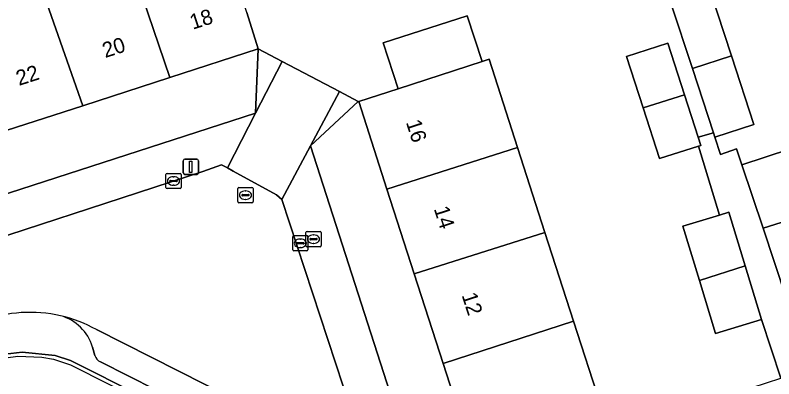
# Model space of a CAD drawing. Extents: x 158086 to 159499, y 382904 to 383981.
# Drawn here: x 159314.14 to 159363.89, y 383268.39 to 383292.26 of the extents above; entities that cross this region are included whole.
import ezdxf

# ---------------------------------------------------------------- set-up
doc = ezdxf.new("R2010")
doc.units = 0
for name, color, linetype in [('IMGEO_Brandkraan', 7, 'Continuous'), ('IMGEO_Erf', 7, 'Continuous'), ('IMGEO_Groenvoorziening', 7, 'Continuous'), ('IMGEO_Hek', 7, 'Continuous'), ('IMGEO_Kolk', 7, 'Continuous'), ('IMGEO_Lichtmast', 7, 'Continuous'), ('IMGEO_Pand', 7, 'Continuous'), ('IMGEO_Pand_nummerreeks', 7, 'Continuous'), ('IMGEO_Parkeervlak_open', 7, 'Continuous'), ('IMGEO_Rijbaan_lokaal_open', 7, 'Continuous'), ('IMGEO_Rioolput', 7, 'Continuous'), ('IMGEO_Voetpad_open', 7, 'Continuous')]:
    doc.layers.add(name, color=color, linetype=linetype)

msp = doc.modelspace()

# ---------------------------------------------------------------- linework, layer by layer
at = {"layer": 'IMGEO_Brandkraan'}
for p, q in [((159333.203, 383277.134), (159333.203, 383277.986)), ((159333.278, 383278.06), (159334.13, 383278.06)), ((159333.691, 383277.84), (159333.716, 383277.84)), ((159334.204, 383277.986), (159334.204, 383277.134)), ((159333.462, 383277.554), (159333.462, 383277.566)), ((159333.9, 383277.517), (159333.502, 383277.517)), ((159333.505, 383277.603), (159333.903, 383277.603)), ((159333.714, 383277.28), (159333.689, 383277.28)), ((159333.946, 383277.566), (159333.946, 383277.554)), ((159334.13, 383277.06), (159333.278, 383277.06))]:
    msp.add_line(p, q, dxfattribs=at)
for points in [[(159333.203, 383277.134), (159333.203, 383277.986)], [(159333.278, 383278.06), (159334.13, 383278.06)], [(159334.204, 383277.986), (159334.204, 383277.134)], [(159334.13, 383277.06), (159333.278, 383277.06)]]:
    msp.add_lwpolyline(points, dxfattribs=at)
for centre, radius, start, end in [((159333.28, 383277.984), 0.0765, 91.552, 178.448), ((159333.28, 383277.984), 0.0765, 91.552, 178.448), ((159334.128, 383277.984), 0.0765, 1.552, 88.448), ((159334.128, 383277.984), 0.0765, 1.552, 88.448), ((159333.502, 383277.563), 0.0403, 85.8775, 175.7526), ((159333.499, 383277.553), 0.0366, 178.938, 274.7102), ((159333.903, 383277.56), 0.043, 264.8664, 352.4533), ((159333.907, 383277.565), 0.0386, 1.7309, 96.639), ((159333.28, 383277.136), 0.0765, 181.552, 268.448), ((159333.28, 383277.136), 0.0765, 181.552, 268.448), ((159334.128, 383277.136), 0.0765, 271.552, 358.448), ((159334.128, 383277.136), 0.0765, 271.552, 358.448)]:
    msp.add_arc(centre, radius, start, end, dxfattribs=at)
for centre, major_axis, ratio, start_param, end_param in [((159333.69, 383277.56), (-0.387, 0.002), 0.722429, 4.712389, 7.853982), ((159333.715, 383277.56), (-0.39, 0.002), 0.717154, 1.570796, 4.712389)]:
    msp.add_ellipse(centre, major_axis=major_axis, ratio=ratio, start_param=start_param, end_param=end_param, dxfattribs=at)
at = {"layer": 'IMGEO_Erf'}
for points in [[(159359.704, 383293.885), (159361.114, 383289.578), (159362.585, 383285.087), (159360.025, 383284.248), (159360.393, 383283.124), (159361.448, 383283.475), (159361.797, 383282.428), (159364.919, 383283.468)], [(159366.159, 383265.691), (159362.54, 383264.513), (159359.652, 383263.572), (159358.667, 383266.598), (159361.518, 383267.527), (159364.337, 383268.445), (159363.088, 383272.281), (159360.068, 383271.362), (159359.009, 383274.844), (159357.926, 383278.401), (159360.332, 383279.133), (159358.953, 383283.666), (159356.391, 383282.84), (159355.317, 383286.174), (159354.229, 383289.548), (159356.938, 383290.421), (159358.03, 383287.035), (159358.93, 383284.244), (159359.928, 383284.543), (159358.551, 383288.749), (159357.143, 383293.046)], [(159329.326, 383292.442), (159330.082, 383290.039), (159331.639, 383289.224), (159335.399, 383287.255), (159336.62, 383286.587), (159333.494, 383283.672), (159344.338, 383250), (159347.941, 383238.813), (159352.283, 383236.577), (159375.532, 383244.062)]]:
    msp.add_lwpolyline(points, dxfattribs=at)
for points in [[(159352.521, 383266.705), (159348.737, 383265.43), (159343.977, 383263.897), (159342.205, 383269.398), (159340.311, 383275.278), (159338.518, 383280.843), (159336.667, 383286.591), (159339.253, 383287.424), (159338.279, 383290.448), (159343.781, 383292.22), (159344.751, 383289.21), (159345.211, 383289.378), (159347.086, 383283.562), (159348.88, 383277.998), (159350.759, 383272.17)], [(159329.898, 383285.828), (159330.082, 383290.039), (159324.272, 383288.16), (159318.572, 383286.316), (159312.925, 383284.489), (159307.317, 383282.674), (159301.626, 383280.833), (159296.075, 383279.038), (159290.375, 383277.194), (159284.861, 383275.41), (159286.084, 383271.635)], [(159329.898, 383285.828), (159331.639, 383289.224), (159330.082, 383290.039)], [(159333.494, 383283.672), (159336.62, 383286.587), (159335.399, 383287.255)]]:
    msp.add_lwpolyline(points, close=True, dxfattribs=at)
at = {"layer": 'IMGEO_Groenvoorziening'}
msp.add_lwpolyline([(159327.075, 383264.915), (159317.772, 383269.588), (159316.769, 383269.919), (159314.6, 383270.14), (159313.481, 383270.019), (159255.652, 383251.355), (159256.477, 383248.651), (159255.437, 383248.302), (159256.152, 383246.381), (159267.197, 383250), (159319.537, 383267.443)], dxfattribs=at)
at = {"layer": 'IMGEO_Hek'}
msp.add_lwpolyline([(159249.121, 383248.988), (159255.724, 383251.119), (159313.53, 383269.774), (159314.311, 383269.872), (159315.882, 383269.821), (159316.654, 383269.672), (159317.773, 383269.301), (159322.932, 383266.714)], dxfattribs=at)
at = {"layer": 'IMGEO_Kolk'}
for p, q in [((159324.022, 383280.948), (159324.022, 383281.8)), ((159324.097, 383281.874), (159324.949, 383281.874)), ((159325.023, 383281.8), (159325.023, 383280.948)), ((159324.281, 383281.368), (159324.281, 383281.38)), ((159324.719, 383281.331), (159324.321, 383281.331)), ((159324.324, 383281.417), (159324.722, 383281.417)), ((159324.51, 383281.654), (159324.535, 383281.654)), ((159324.765, 383281.38), (159324.765, 383281.368)), ((159324.949, 383280.874), (159324.097, 383280.874)), ((159324.533, 383281.094), (159324.508, 383281.094)), ((159332.411, 383277.788), (159333.263, 383277.788)), ((159332.336, 383276.862), (159332.336, 383277.714)), ((159332.595, 383277.282), (159332.595, 383277.294)), ((159332.638, 383277.331), (159333.036, 383277.331)), ((159332.824, 383277.568), (159332.849, 383277.568)), ((159333.079, 383277.294), (159333.079, 383277.282)), ((159333.337, 383277.714), (159333.337, 383276.862)), ((159333.263, 383276.788), (159332.411, 383276.788)), ((159333.033, 383277.245), (159332.635, 383277.245)), ((159332.847, 383277.008), (159332.822, 383277.008))]:
    msp.add_line(p, q, dxfattribs=at)
for points in [[(159324.022, 383280.948), (159324.022, 383281.8)], [(159324.097, 383281.874), (159324.949, 383281.874)], [(159325.023, 383281.8), (159325.023, 383280.948)], [(159324.949, 383280.874), (159324.097, 383280.874)], [(159332.411, 383277.788), (159333.263, 383277.788)], [(159332.336, 383276.862), (159332.336, 383277.714)], [(159333.337, 383277.714), (159333.337, 383276.862)], [(159333.263, 383276.788), (159332.411, 383276.788)]]:
    msp.add_lwpolyline(points, dxfattribs=at)
for centre, radius, start, end in [((159324.099, 383281.798), 0.0765, 91.552, 178.448), ((159324.099, 383281.798), 0.0765, 91.552, 178.448), ((159324.947, 383281.798), 0.0765, 1.552, 88.448), ((159324.947, 383281.798), 0.0765, 1.552, 88.448), ((159324.321, 383281.377), 0.0403, 85.8775, 175.7526), ((159324.318, 383281.367), 0.0366, 178.938, 274.7102), ((159324.722, 383281.374), 0.043, 264.8664, 352.4533), ((159324.726, 383281.379), 0.0386, 1.7309, 96.639), ((159324.099, 383280.95), 0.0765, 181.552, 268.448), ((159324.099, 383280.95), 0.0765, 181.552, 268.448), ((159324.947, 383280.95), 0.0765, 271.552, 358.448), ((159324.947, 383280.95), 0.0765, 271.552, 358.448), ((159332.413, 383277.712), 0.0765, 91.552, 178.448), ((159332.413, 383277.712), 0.0765, 91.552, 178.448), ((159333.261, 383277.712), 0.0765, 1.552, 88.448), ((159333.261, 383277.712), 0.0765, 1.552, 88.448), ((159332.635, 383277.291), 0.0403, 85.8775, 175.7526), ((159332.632, 383277.281), 0.0366, 178.938, 274.7102), ((159333.036, 383277.288), 0.043, 264.8664, 352.4533), ((159333.04, 383277.293), 0.0386, 1.7309, 96.639), ((159332.413, 383276.864), 0.0765, 181.552, 268.448), ((159332.413, 383276.864), 0.0765, 181.552, 268.448), ((159333.261, 383276.864), 0.0765, 271.552, 358.448), ((159333.261, 383276.864), 0.0765, 271.552, 358.448)]:
    msp.add_arc(centre, radius, start, end, dxfattribs=at)
for centre, major_axis, ratio, start_param, end_param in [((159324.509, 383281.374), (-0.387, 0.002), 0.722429, 4.712389, 7.853982), ((159324.534, 383281.374), (-0.39, 0.002), 0.717154, 1.570796, 4.712389), ((159332.823, 383277.288), (-0.387, 0.002), 0.722429, 4.712389, 7.853982), ((159332.848, 383277.288), (-0.39, 0.002), 0.717154, 1.570796, 4.712389)]:
    msp.add_ellipse(centre, major_axis=major_axis, ratio=ratio, start_param=start_param, end_param=end_param, dxfattribs=at)
at = {"layer": 'IMGEO_Lichtmast'}
for p, q in [((159325.261, 383282.805), (159326.051, 383282.805)), ((159326.051, 383282.805), (159325.261, 383282.805)), ((159325.161, 383281.905), (159325.161, 383282.705)), ((159325.161, 383282.705), (159325.161, 383281.905)), ((159326.151, 383282.705), (159326.151, 383281.905)), ((159326.151, 383281.905), (159326.151, 383282.705)), ((159326.051, 383281.805), (159325.261, 383281.805)), ((159325.261, 383281.805), (159326.051, 383281.805))]:
    msp.add_line(p, q, dxfattribs=at)
msp.add_lwpolyline([(159325.581, 383282.68), (159325.731, 383282.68), (159325.731, 383281.93), (159325.581, 383281.93), (159325.581, 383282.68)], dxfattribs=at)
for centre, start, end in [((159325.261, 383282.705), 90, 180), ((159325.261, 383282.705), 90, 180), ((159326.051, 383282.705), 0, 90), ((159326.051, 383282.705), 360, 90), ((159325.261, 383281.905), 180, 270), ((159325.261, 383281.905), 180, 270), ((159326.051, 383281.905), 270, 0), ((159326.051, 383281.905), 270, 0)]:
    msp.add_arc(centre, 0.1, start, end, dxfattribs=at)
at = {"layer": 'IMGEO_Pand'}
for points in [[(159327.286, 383298.516), (159321.41, 383296.615), (159324.272, 383288.16), (159330.082, 383290.039), (159329.326, 383292.442)], [(159318.572, 383286.316), (159324.272, 383288.16), (159321.41, 383296.615), (159315.63, 383294.745)], [(159310.112, 383292.96), (159312.925, 383284.489), (159318.572, 383286.316), (159315.63, 383294.745)], [(159361.114, 383289.578), (159359.704, 383293.885), (159357.143, 383293.046), (159358.551, 383288.749)], [(159344.751, 383289.21), (159343.781, 383292.22), (159338.279, 383290.448), (159339.253, 383287.424)], [(159355.317, 383286.174), (159358.03, 383287.035), (159356.938, 383290.421), (159354.229, 383289.548)], [(159338.518, 383280.843), (159347.086, 383283.562), (159345.211, 383289.378), (159344.751, 383289.21), (159339.253, 383287.424), (159336.667, 383286.591)], [(159361.114, 383289.578), (159358.551, 383288.749), (159359.928, 383284.543), (159360.025, 383284.248), (159362.585, 383285.087)], [(159358.03, 383287.035), (159355.317, 383286.174), (159356.391, 383282.84), (159358.953, 383283.666), (159359.101, 383283.714), (159358.93, 383284.244)], [(159338.518, 383280.843), (159340.311, 383275.278), (159348.88, 383277.998), (159347.086, 383283.562)], [(159365.417, 383281.976), (159364.919, 383283.468), (159361.797, 383282.428), (159363.182, 383278.273), (159366.319, 383279.269)], [(159360.946, 383279.32), (159360.332, 383279.133), (159357.926, 383278.401), (159359.009, 383274.844), (159362.012, 383275.817)], [(159363.182, 383278.273), (159364.705, 383273.706), (159367.826, 383274.747), (159366.319, 383279.269)], [(159350.759, 383272.17), (159348.88, 383277.998), (159340.311, 383275.278), (159342.205, 383269.398)], [(159362.012, 383275.817), (159359.009, 383274.844), (159360.068, 383271.362), (159363.088, 383272.281)], [(159350.759, 383272.17), (159342.205, 383269.398), (159343.977, 383263.897), (159348.737, 383265.43), (159352.521, 383266.705)]]:
    msp.add_lwpolyline(points, close=True, dxfattribs=at)
at = {"layer": 'IMGEO_Parkeervlak_open'}
for points in [[(159328.415, 383267.109), (159319.472, 383271.62)], [(159319.208, 383270.478), (159319.37, 383269.929)], [(159319.727, 383269.501), (159326.994, 383265.843)]]:
    msp.add_lwpolyline(points, dxfattribs=at)
for centre, radius, start, end in [((159316.314, 383269.619), 3.019, 16.5325, 74.5741), ((159315.109, 383263.823), 8.935, 60.7728, 77.0153), ((159320.042, 383270.126), 0.7, 196.3679, 243.2959)]:
    msp.add_arc(centre, radius, start, end, dxfattribs=at)
at = {"layer": 'IMGEO_Rijbaan_lokaal_open'}
for points in [[(159336.651, 383264.853), (159331.626, 383280.153), (159331.273, 383280.473), (159328.428, 383282.024), (159328.053, 383282.229), (159327.671, 383282.437), (159326.447, 383282.002), (159308.343, 383276.088), (159291.447, 383270.64), (159292.933, 383266.032), (159306.932, 383270.575), (159308.377, 383271.009), (159309.065, 383271.216), (159312.009, 383272.191)], [(159319.472, 383271.62), (159328.415, 383267.109)]]:
    msp.add_lwpolyline(points, dxfattribs=at)
for centre, radius, start, end in [((159315.128, 383263.827), 8.927, 77.123, 110.4485), ((159315.109, 383263.823), 8.935, 60.7728, 77.0153)]:
    msp.add_arc(centre, radius, start, end, dxfattribs=at)
at = {"layer": 'IMGEO_Rioolput'}
for p, q in [((159328.741, 383280.02), (159328.741, 383280.872)), ((159328.816, 383280.946), (159329.668, 383280.946)), ((159329.742, 383280.872), (159329.742, 383280.02)), ((159329, 383280.44), (159329, 383280.452)), ((159329.438, 383280.403), (159329.04, 383280.403)), ((159329.043, 383280.489), (159329.441, 383280.489)), ((159329.229, 383280.726), (159329.254, 383280.726)), ((159329.484, 383280.452), (159329.484, 383280.44)), ((159329.668, 383279.946), (159328.816, 383279.946)), ((159329.252, 383280.166), (159329.227, 383280.166))]:
    msp.add_line(p, q, dxfattribs=at)
for points in [[(159328.741, 383280.02), (159328.741, 383280.872)], [(159328.816, 383280.946), (159329.668, 383280.946)], [(159329.742, 383280.872), (159329.742, 383280.02)], [(159329.668, 383279.946), (159328.816, 383279.946)]]:
    msp.add_lwpolyline(points, dxfattribs=at)
for centre, radius, start, end in [((159328.818, 383280.87), 0.0765, 91.552, 178.448), ((159328.818, 383280.87), 0.0765, 91.552, 178.448), ((159329.666, 383280.87), 0.0765, 1.552, 88.448), ((159329.666, 383280.87), 0.0765, 1.552, 88.448), ((159329.04, 383280.449), 0.0403, 85.8775, 175.7526), ((159329.037, 383280.439), 0.0366, 178.938, 274.7102), ((159329.441, 383280.446), 0.043, 264.8664, 352.4533), ((159329.445, 383280.451), 0.0386, 1.7309, 96.639), ((159328.818, 383280.022), 0.0765, 181.552, 268.448), ((159328.818, 383280.022), 0.0765, 181.552, 268.448), ((159329.666, 383280.022), 0.0765, 271.552, 358.448), ((159329.666, 383280.022), 0.0765, 271.552, 358.448)]:
    msp.add_arc(centre, radius, start, end, dxfattribs=at)
for centre, major_axis, ratio, start_param, end_param in [((159329.228, 383280.446), (-0.387, 0.002), 0.722429, 4.712389, 7.853982), ((159329.253, 383280.446), (-0.39, 0.002), 0.717154, 1.570796, 4.712389)]:
    msp.add_ellipse(centre, major_axis=major_axis, ratio=ratio, start_param=start_param, end_param=end_param, dxfattribs=at)
at = {"layer": 'IMGEO_Voetpad_open'}
for points in [[(159335.399, 383287.255), (159331.639, 383289.224), (159329.898, 383285.828), (159328.053, 383282.229), (159328.428, 383282.024), (159331.273, 383280.473), (159331.626, 383280.153), (159333.494, 383283.672)], [(159288.811, 383269.79), (159291.447, 383270.64), (159308.343, 383276.088), (159326.447, 383282.002), (159327.671, 383282.437), (159328.053, 383282.229), (159329.898, 383285.828), (159286.084, 383271.635), (159284.112, 383270.996), (159240.777, 383256.959), (159241.895, 383253.546), (159242.11, 383253.798), (159242.643, 383254.42), (159243.315, 383254.908), (159244.056, 383255.284), (159248.03, 383256.628)]]:
    msp.add_lwpolyline(points, close=True, dxfattribs=at)
for points in [[(159364.705, 383273.706), (159363.182, 383278.273), (159361.797, 383282.428), (159361.448, 383283.475), (159360.393, 383283.124), (159360.025, 383284.248), (159359.928, 383284.543), (159358.93, 383284.244), (159359.101, 383283.714), (159358.953, 383283.666), (159360.332, 383279.133), (159360.946, 383279.32), (159362.012, 383275.817), (159363.088, 383272.281), (159364.337, 383268.445)], [(159333.494, 383283.672), (159331.626, 383280.153), (159336.651, 383264.853), (159345.59, 383237.852)], [(159352.853, 383234.055), (159354.876, 383234.728), (159357.32, 383235.518), (159359.937, 383236.363), (159378.69, 383242.421), (159377.944, 383244.839), (159375.532, 383244.062), (159352.283, 383236.577), (159347.941, 383238.813), (159344.338, 383250), (159333.494, 383283.672)], [(159319.37, 383269.929), (159319.208, 383270.478)], [(159313.481, 383270.019), (159314.6, 383270.14), (159316.769, 383269.919), (159317.772, 383269.588), (159327.075, 383264.915)], [(159326.994, 383265.843), (159319.727, 383269.501)]]:
    msp.add_lwpolyline(points, dxfattribs=at)
for centre, radius, start, end in [((159315.128, 383263.827), 8.927, 77.123, 110.4485), ((159316.314, 383269.619), 3.019, 16.5325, 74.5741), ((159320.042, 383270.126), 0.7, 196.3679, 243.2959)]:
    msp.add_arc(centre, radius, start, end, dxfattribs=at)

# ---------------------------------------------------------------- texts
at = {"layer": 'IMGEO_Pand_nummerreeks'}
for s, rotation, p in [('18', 17.9264, (159325.783, 383291.297)), ('20', 17.9264, (159320.044, 383289.44)), ('22', 17.9264, (159314.386, 383287.611)), ('16', 287.8543, (159339.754, 383285.226)), ('14', 287.8543, (159341.582, 383279.553)), ('12', 287.8543, (159343.408, 383273.882))]:
    msp.add_text(s, height=1, rotation=rotation, dxfattribs=at).set_placement(p)

doc.saveas('drawing.dxf')
